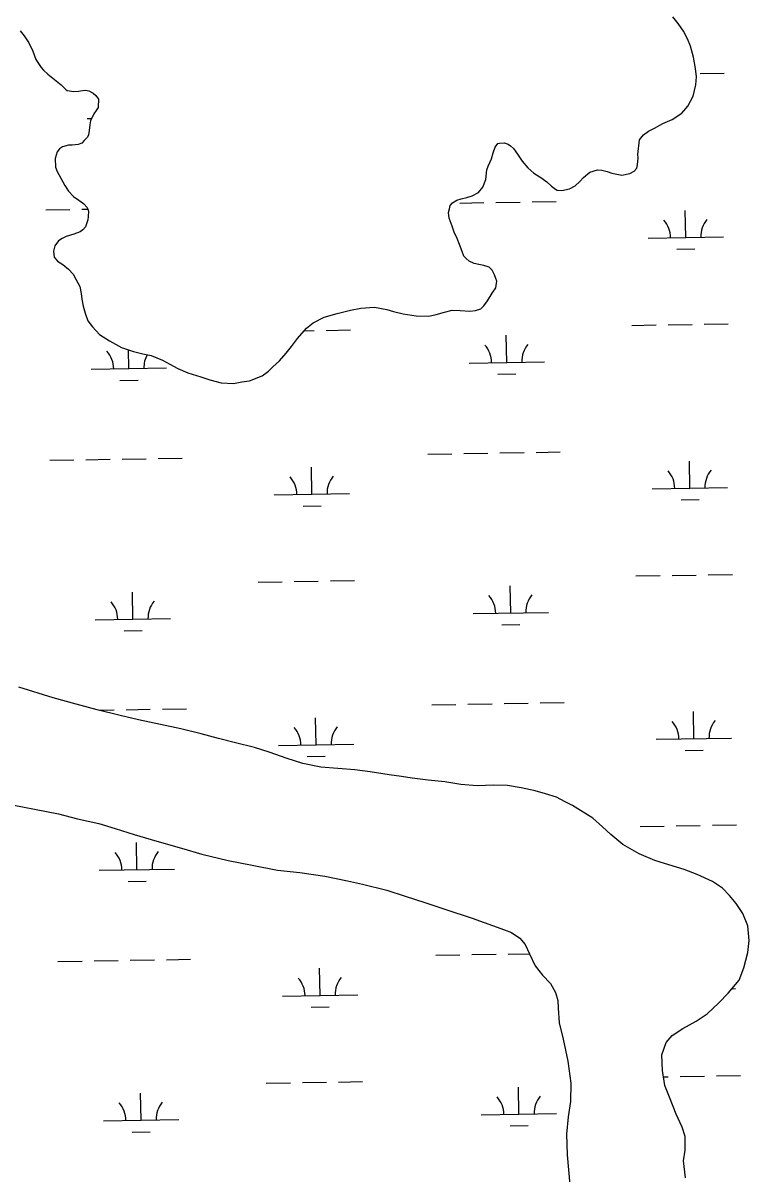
# Model space of a CAD drawing. Extents: x 3855477 to 3893699, y 299188 to 325115.
# Drawn here: x 3877630 to 3878594, y 320408 to 321936 of the extents above; entities that cross this region are included whole.
import ezdxf

# ---------------------------------------------------------------- set-up
doc = ezdxf.new("R2010")
doc.units = 0
doc.layers.add('V-TOPO-SHOR', color=7, linetype='Continuous')
doc.layers.add('V-WETL-SWMP', color=7, linetype='Continuous')

msp = doc.modelspace()

# ---------------------------------------------------------------- linework, layer by layer
at = {"layer": 'V-TOPO-SHOR'}
for points in [[(3878235.7, 321615.5), (3878229.7, 321616.6), (3878222.8, 321619.7), (3878218.8, 321623.2), (3878216, 321626.4), (3878213.5, 321632.8), (3878210.1, 321641.9), (3878206.8, 321649.9), (3878203.1, 321658.2), (3878200.2, 321666.2), (3878196.5, 321676.9), (3878195.6, 321684.5), (3878196.7, 321689.3), (3878197.8, 321693.7), (3878200.6, 321697.4), (3878206.5, 321700.6), (3878212.1, 321702.7), (3878219.7, 321704.4), (3878226.9, 321706.5), (3878235.2, 321711), (3878241.1, 321717.9), (3878244.9, 321728.4), (3878246.4, 321741.2), (3878247.9, 321746), (3878252.6, 321755.7), (3878254.9, 321763.7), (3878257.6, 321771.3), (3878261.1, 321776.2), (3878263.1, 321776.6), (3878269.5, 321776.7), (3878274.7, 321775.2), (3878277.9, 321772.8), (3878281.6, 321769.2), (3878286.9, 321761.7), (3878293.4, 321752.6), (3878300.7, 321743.9), (3878308.8, 321736.8), (3878318.1, 321731), (3878326.2, 321725.1), (3878332.2, 321719.6), (3878337.5, 321715.6), (3878339.9, 321714.1), (3878345.9, 321713.8), (3878356.3, 321715.9), (3878363.8, 321720), (3878369.7, 321725.7), (3878374.5, 321730.9), (3878383.2, 321737.9), (3878393.5, 321741.2), (3878399.1, 321740.5), (3878406.3, 321739), (3878412.4, 321736.7), (3878418.8, 321735.1), (3878425.6, 321734), (3878436.4, 321736.2), (3878441.9, 321739.1), (3878445.5, 321743.1), (3878446.2, 321747.5), (3878447.3, 321757.1), (3878446.8, 321761.5), (3878448.9, 321780.7), (3878454.5, 321787.6), (3878460.8, 321792.5), (3878469.1, 321796.2), (3878480.2, 321802.4), (3878492.6, 321807.7), (3878505.2, 321816.3), (3878513.1, 321825.6), (3878520.5, 321838.9), (3878523.9, 321853.7), (3878524.6, 321864.5), (3878523.6, 321875.7), (3878520.6, 321890.5), (3878516.8, 321905.2), (3878512.7, 321914.8), (3878507.7, 321925.1), (3878500.4, 321935.4), (3878493.5, 321944.1)], [(3877626.5, 321925.8), (3877631.8, 321919.1), (3877637.9, 321909.6), (3877643.3, 321898.8), (3877647.4, 321887.7), (3877654.3, 321877), (3877657.6, 321873.5), (3877663.3, 321867.9), (3877681.1, 321853.8), (3877686.7, 321848.3), (3877689.2, 321846.3), (3877698, 321845.2), (3877704, 321845.7), (3877709.5, 321846.6), (3877713.5, 321847), (3877717.9, 321845.9), (3877723.6, 321842.8), (3877727.2, 321839.6), (3877730.5, 321834.9), (3877730.2, 321824.5), (3877730.2, 321823.7), (3877727.5, 321820), (3877724.4, 321815.2), (3877720.1, 321806.3), (3877719, 321800.7), (3877718.3, 321793.5)], [(3877718.3, 321793.5), (3877717.5, 321787.5), (3877716, 321784.3), (3877711.6, 321780.2), (3877708.5, 321776.6), (3877703.7, 321774.5), (3877695.7, 321774), (3877690.9, 321774), (3877683, 321771.4), (3877679, 321769), (3877675.9, 321765), (3877673.2, 321756.1), (3877673.4, 321744.5), (3877675.8, 321739), (3877680.7, 321730.2), (3877686.1, 321720.3), (3877691, 321712.8), (3877697.5, 321705.7), (3877704.7, 321701), (3877710.8, 321696.3), (3877715.7, 321691.1), (3877717.3, 321686), (3877717, 321679.1), (3877716.3, 321674.7), (3877713.2, 321665.5), (3877709.7, 321661.5), (3877706.1, 321658.6), (3877697.8, 321655.7), (3877687.8, 321652.4), (3877682.6, 321649.9), (3877677.5, 321647), (3877672.8, 321640.2), (3877670.9, 321633.3), (3877671.8, 321625), (3877676.3, 321619.8), (3877683.1, 321615.5), (3877690.8, 321609.2), (3877696.9, 321602.5), (3877700.6, 321595.8), (3877705.9, 321586.2), (3877707.6, 321576.7), (3877708.5, 321569.5), (3877710.3, 321559.9), (3877712.8, 321550.7), (3877716.5, 321540.4), (3877722.6, 321532.5), (3877732, 321522.6), (3877745.3, 321514), (3877761, 321505), (3877777.1, 321500), (3877789.5, 321497), (3877800.7, 321494.4), (3877815.6, 321488.6), (3877825.3, 321483.1), (3877836.2, 321477.3), (3877849.4, 321471.8), (3877866.7, 321466.1), (3877878.3, 321462.2), (3877893.6, 321458.5), (3877910, 321457.5), (3877920.8, 321459.6), (3877931.1, 321461), (3877947.8, 321467.6), (3877956.2, 321473.7), (3877962.1, 321479.4), (3877971.2, 321487.5), (3877979.8, 321497.6), (3877986.9, 321506.5), (3877995.1, 321517), (3878006.9, 321530.8), (3878015.6, 321538.1), (3878030.3, 321545.5), (3878047.5, 321550.5), (3878065.4, 321554.8), (3878079, 321557.4), (3878097.3, 321558.8), (3878113.4, 321555.8), (3878122.6, 321553.2), (3878135.4, 321549.7), (3878152.7, 321547.2), (3878169.1, 321547), (3878179, 321549.1), (3878190.2, 321552.1), (3878200.5, 321554.6), (3878210.9, 321554.4), (3878223.8, 321553.3), (3878231.3, 321554.2), (3878238.5, 321556.7), (3878242.4, 321560.4), (3878247.2, 321567.3), (3878253.4, 321577.3), (3878258.1, 321584.6), (3878259.2, 321590.6), (3878259.6, 321593.4), (3878258.3, 321597), (3878256.7, 321601.8), (3878253.4, 321607.7), (3878249.3, 321611.7), (3878242.5, 321614), (3878235.7, 321615.5)], [(3877701, 321031.6), (3877670.5, 321040.2), (3877624.9, 321054.2)], [(3878510, 320402.9), (3878507.3, 320425.4), (3878509.5, 320439.6), (3878509.6, 320457.8), (3878505.5, 320470.3), (3878497.8, 320487.6), (3878488.8, 320510), (3878482.6, 320525.7), (3878479.6, 320545.4), (3878478.5, 320566.3), (3878484.6, 320582.5), (3878492.4, 320592.1), (3878506.5, 320601), (3878524.5, 320611.1), (3878539, 320620.8), (3878554.5, 320635.2), (3878567, 320648), (3878581.4, 320665.5), (3878587.8, 320681.8), (3878593.1, 320702), (3878594.5, 320717.8), (3878593, 320737.5), (3878586.5, 320754), (3878577.6, 320767.3), (3878568.4, 320777.8), (3878559.2, 320787.6), (3878546, 320796.5), (3878525.8, 320805.7), (3878508.3, 320812.1), (3878488.1, 320818.6), (3878469.5, 320824.2), (3878448.8, 320833), (3878427, 320845.4), (3878411, 320858.6), (3878399.8, 320869.1), (3878387, 320880.3), (3878360.3, 320897.3), (3878350.4, 320902.3), (3878338.9, 320908.1), (3878324.2, 320912.6), (3878310.3, 320916.8), (3878291.7, 320920.5), (3878273.6, 320923.8), (3878255.8, 320924.3), (3878233.3, 320923.2), (3878211.6, 320924.9), (3878190.6, 320928.6), (3878168.5, 320931), (3878147.1, 320933.5), (3878132.9, 320935.7), (3878116.7, 320937.8), (3878091.4, 320941.8), (3878071.2, 320944.7), (3878048.3, 320946.3), (3878025.8, 320948), (3878002, 320952.8), (3877981, 320959.6), (3877957.2, 320968), (3877937.8, 320974.4), (3877912.5, 320980.4), (3877889.9, 320986), (3877866.9, 320992.4), (3877840, 320999.1), (3877813.1, 321004.7), (3877783.8, 321011), (3877759.6, 321016.6), (3877728.7, 321024.4), (3877701, 321031.6)], [(3877600.2, 320901.2), (3877677.4, 320886.1), (3877702.8, 320879.7), (3877730.9, 320873.4), (3877752.7, 320866.6), (3877778.1, 320858.6), (3877808.2, 320850), (3877840.7, 320840.5), (3877868, 320832.6), (3877902.9, 320824), (3877934.9, 320817.8), (3877968.2, 320811.5), (3877998.2, 320808.4), (3878031.1, 320803.3), (3878061.1, 320797), (3878081.3, 320792.9), (3878113.4, 320784.7), (3878138, 320776.7), (3878163.8, 320768.4), (3878190.7, 320759.7), (3878226.8, 320747.5), (3878269.7, 320732), (3878279.2, 320728.5), (3878290, 320721.2), (3878297.2, 320712.6), (3878302.9, 320700.4), (3878310.6, 320684.4), (3878320.2, 320671.9), (3878331, 320660.9), (3878337.5, 320648.8), (3878340.4, 320638.2), (3878341, 320628.3), (3878342.4, 320608.6), (3878347.8, 320587), (3878353.8, 320557.8), (3878357.7, 320528.7), (3878357.3, 320504.2), (3878354.4, 320484), (3878352.3, 320461.1), (3878353.1, 320433.5), (3878356.4, 320393.7)]]:
    msp.add_lwpolyline(points, dxfattribs=at)
at = {"layer": 'V-WETL-SWMP'}
for p, q in [((3878529.5, 321868.8), (3878561.5, 321869.3)), ((3877715.4, 321809.1), (3877721.5, 321809.2)), ((3877660.5, 321688.1), (3877692.5, 321688.6)), ((3877708.5, 321688.9), (3877716.4, 321689)), ((3878210.4, 321697), (3878242.4, 321697.6)), ((3878258.4, 321697.8), (3878290.4, 321698.3)), ((3878306.4, 321698.6), (3878338.4, 321699.1)), ((3878510.5, 321651.2), (3878509.9, 321687.2)), ((3878460.5, 321650.4), (3878560.5, 321652)), ((3878498.7, 321635.6), (3878522.7, 321636)), ((3878439, 321534.6), (3878471, 321535.1)), ((3878487, 321535.4), (3878519, 321535.9)), ((3878535, 321536.1), (3878566.9, 321536.7)), ((3878004.1, 321527.5), (3878017.1, 321527.7)), ((3878033.1, 321528), (3878065.1, 321528.5)), ((3878272.7, 321485.4), (3878272.1, 321521.4)), ((3877770.8, 321477.3), (3877770.4, 321502.1)), ((3877720.8, 321476.4), (3877820.8, 321478.1)), ((3878222.7, 321484.6), (3878322.7, 321486.2)), ((3877759.1, 321461.6), (3877783.1, 321462)), ((3878260.9, 321469.8), (3878284.9, 321470.2)), ((3878311.8, 321366), (3878343.8, 321366.5)), ((3877666, 321355.5), (3877698, 321356)), ((3877714, 321356.2), (3877746, 321356.8)), ((3877762, 321357), (3877793.9, 321357.5)), ((3877809.9, 321357.8), (3877841.9, 321358.3)), ((3878167.8, 321363.6), (3878199.8, 321364.2)), ((3878215.8, 321364.4), (3878247.8, 321364.9)), ((3878263.8, 321365.2), (3878295.8, 321365.7)), ((3878515.9, 321318.6), (3878515.3, 321354.5)), ((3878014.1, 321310.4), (3878013.5, 321346.4)), ((3877964.1, 321309.6), (3878064.1, 321311.2)), ((3878465.9, 321317.7), (3878565.9, 321319.4)), ((3878002.3, 321294.8), (3878026.3, 321295.1)), ((3878504.2, 321302.9), (3878528.2, 321303.3)), ((3878444.4, 321201.9), (3878476.4, 321202.5)), ((3878492.4, 321202.7), (3878524.4, 321203.2)), ((3878540.4, 321203.5), (3878572.4, 321204)), ((3877942.5, 321193.8), (3877974.5, 321194.3)), ((3877990.5, 321194.5), (3878022.5, 321195.1)), ((3878038.5, 321195.3), (3878070.5, 321195.8)), ((3878278.1, 321152.8), (3878277.5, 321188.8)), ((3877776.3, 321144.6), (3877775.7, 321180.6)), ((3878228.1, 321152), (3878328.1, 321153.6)), ((3877726.3, 321143.8), (3877826.3, 321145.4)), ((3878266.4, 321137.2), (3878290.3, 321137.6)), ((3877764.5, 321129), (3877788.5, 321129.4)), ((3878173.2, 321031), (3878205.2, 321031.5)), ((3878221.2, 321031.8), (3878253.2, 321032.3)), ((3878269.2, 321032.6), (3878301.2, 321033.1)), ((3878317.2, 321033.3), (3878349.2, 321033.9)), ((3877731.3, 321023.8), (3877751.4, 321024.1)), ((3877767.4, 321024.4), (3877799.4, 321024.9)), ((3877815.4, 321025.2), (3877847.4, 321025.7)), ((3878521.3, 320985.9), (3878520.7, 321021.9)), ((3878019.5, 320977.7), (3878018.9, 321013.7)), ((3878471.3, 320985.1), (3878571.3, 320986.7)), ((3877969.5, 320976.9), (3878069.5, 320978.6)), ((3878509.6, 320970.3), (3878533.6, 320970.7)), ((3878007.7, 320962.1), (3878031.7, 320962.5)), ((3878449.8, 320869.3), (3878481.8, 320869.8)), ((3878497.8, 320870.1), (3878529.8, 320870.6)), ((3878545.8, 320870.9), (3878577.8, 320871.4)), ((3877781.7, 320812), (3877781.1, 320848)), ((3877731.7, 320811.2), (3877831.7, 320812.8)), ((3877769.9, 320796.4), (3877793.9, 320796.8)), ((3878178.6, 320698.4), (3878210.6, 320698.9)), ((3878226.6, 320699.2), (3878258.6, 320699.7)), ((3878274.6, 320699.9), (3878302.9, 320700.4)), ((3877676.8, 320690.2), (3877708.8, 320690.7)), ((3877724.8, 320691), (3877756.8, 320691.5)), ((3877772.8, 320691.8), (3877804.8, 320692.3)), ((3877820.8, 320692.5), (3877852.8, 320693.1)), ((3878024.9, 320645.1), (3878024.3, 320681.1)), ((3878571.9, 320654), (3878576.7, 320654.1)), ((3877974.9, 320644.3), (3878074.9, 320645.9)), ((3878013.2, 320629.5), (3878037.1, 320629.9)), ((3877953.4, 320528.5), (3877985.4, 320529)), ((3878001.4, 320529.3), (3878033.4, 320529.8)), ((3878049.4, 320530.1), (3878081.4, 320530.6)), ((3878480.9, 320537.1), (3878487.2, 320537.2)), ((3878503.2, 320537.5), (3878535.2, 320538)), ((3878551.2, 320538.2), (3878583.2, 320538.8)), ((3877787.1, 320479.4), (3877786.5, 320515.4)), ((3878288.9, 320487.5), (3878288.4, 320523.5)), ((3877737.1, 320478.5), (3877837.1, 320480.2)), ((3878238.9, 320486.7), (3878338.9, 320488.3)), ((3878277.2, 320471.9), (3878301.2, 320472.3)), ((3877775.3, 320463.7), (3877799.3, 320464.1))]:
    msp.add_line(p, q, dxfattribs=at)
for points in [[(3878229.7, 321616.6), (3878222.8, 321619.7), (3878218.8, 321623.2), (3878216, 321626.4), (3878213.5, 321632.8), (3878210.1, 321641.9), (3878206.8, 321649.9), (3878203.1, 321658.2), (3878200.2, 321666.2), (3878196.5, 321676.9), (3878195.6, 321684.5), (3878196.7, 321689.3), (3878197.8, 321693.7), (3878200.6, 321697.4), (3878206.5, 321700.6), (3878212.1, 321702.7), (3878219.7, 321704.4), (3878226.9, 321706.5), (3878235.2, 321711), (3878241.1, 321717.9), (3878244.9, 321728.4), (3878246.4, 321741.2), (3878247.9, 321746), (3878252.6, 321755.7), (3878254.9, 321763.7), (3878257.6, 321771.3), (3878261.1, 321776.2), (3878263.1, 321776.6), (3878269.5, 321776.7), (3878274.7, 321775.2), (3878277.9, 321772.8), (3878281.6, 321769.2), (3878286.9, 321761.7), (3878293.4, 321752.6), (3878300.7, 321743.9), (3878308.8, 321736.8), (3878318.1, 321731), (3878326.2, 321725.1), (3878332.2, 321719.6), (3878337.5, 321715.6), (3878339.9, 321714.1), (3878345.9, 321713.8), (3878356.3, 321715.9), (3878363.8, 321720), (3878369.7, 321725.7), (3878374.5, 321730.9), (3878383.2, 321737.9), (3878393.5, 321741.2), (3878399.1, 321740.5), (3878406.3, 321739), (3878412.4, 321736.7), (3878418.8, 321735.1), (3878425.6, 321734), (3878436.4, 321736.2), (3878441.9, 321739.1), (3878445.5, 321743.1), (3878446.2, 321747.5), (3878447.3, 321757.1), (3878446.8, 321761.5), (3878448.9, 321780.7), (3878454.4, 321787.6), (3878460.8, 321792.5), (3878469.1, 321796.2), (3878480.2, 321802.4), (3878492.6, 321807.7), (3878505.2, 321816.3), (3878513.1, 321825.6), (3878520.5, 321838.9), (3878523.9, 321853.7), (3878524.6, 321864.5), (3878523.6, 321875.7), (3878520.6, 321890.5), (3878516.8, 321905.2), (3878512.7, 321914.8), (3878507.7, 321925.1), (3878500.4, 321935.4), (3878493.5, 321944.1)], [(3877626.5, 321925.8), (3877631.8, 321919.1), (3877637.9, 321909.6), (3877643.3, 321898.8), (3877647.4, 321887.7), (3877654.3, 321877), (3877657.6, 321873.5), (3877663.3, 321867.9), (3877681.1, 321853.8), (3877686.7, 321848.3), (3877689.2, 321846.3), (3877698, 321845.2), (3877704, 321845.7), (3877709.5, 321846.6), (3877713.5, 321847), (3877717.9, 321845.9), (3877723.6, 321842.8), (3877727.2, 321839.6), (3877730.5, 321834.9)], [(3877730.5, 321834.9), (3877730.2, 321824.5), (3877730.2, 321823.7), (3877727.5, 321820), (3877724.4, 321815.2), (3877720.1, 321806.3), (3877719, 321800.7), (3877718.3, 321793.5)], [(3877718.3, 321793.5), (3877717.5, 321787.5), (3877716, 321784.3), (3877711.6, 321780.2), (3877708.5, 321776.6), (3877703.7, 321774.5), (3877695.7, 321774), (3877690.9, 321774), (3877683, 321771.4), (3877679, 321769), (3877675.9, 321765), (3877673.2, 321756.1), (3877673.4, 321744.5), (3877675.8, 321739), (3877680.7, 321730.2), (3877686.1, 321720.3), (3877691, 321712.8), (3877697.5, 321705.7), (3877704.7, 321701), (3877710.8, 321696.3), (3877715.7, 321691.1), (3877717.3, 321686), (3877717, 321679.1), (3877716.3, 321674.7), (3877713.2, 321665.5), (3877709.7, 321661.5), (3877706.1, 321658.6), (3877697.8, 321655.7), (3877687.8, 321652.4), (3877682.6, 321649.9), (3877677.5, 321647), (3877672.8, 321640.2), (3877670.9, 321633.3), (3877671.8, 321625), (3877676.3, 321619.8), (3877683.1, 321615.5), (3877690.8, 321609.2), (3877696.9, 321602.5), (3877700.6, 321595.8), (3877705.9, 321586.2), (3877707.6, 321576.7), (3877708.5, 321569.5), (3877710.3, 321559.9), (3877712.8, 321550.7), (3877716.5, 321540.4), (3877722.6, 321532.5), (3877732, 321522.6), (3877745.3, 321514), (3877761, 321505), (3877777.1, 321500), (3877789.5, 321497), (3877800.7, 321494.4), (3877815.6, 321488.6), (3877825.3, 321483.1), (3877836.2, 321477.3), (3877849.4, 321471.8), (3877866.7, 321466.1), (3877878.3, 321462.2), (3877893.6, 321458.5), (3877910, 321457.5), (3877920.8, 321459.6), (3877931.1, 321461), (3877947.8, 321467.6), (3877956.2, 321473.7), (3877962.1, 321479.4), (3877971.2, 321487.5), (3877979.8, 321497.6), (3877986.9, 321506.5), (3877995.1, 321517), (3878006.9, 321530.8), (3878015.6, 321538.1), (3878030.3, 321545.5), (3878047.5, 321550.5), (3878065.4, 321554.8), (3878079, 321557.4), (3878097.3, 321558.8), (3878113.4, 321555.8), (3878122.6, 321553.2), (3878135.4, 321549.7), (3878152.7, 321547.2), (3878169.1, 321547), (3878179, 321549.1), (3878190.2, 321552.1), (3878200.5, 321554.6), (3878210.9, 321554.4), (3878223.8, 321553.3), (3878231.3, 321554.2), (3878238.5, 321556.7), (3878242.4, 321560.4), (3878247.2, 321567.3), (3878253.4, 321577.3), (3878258.1, 321584.6), (3878259.2, 321590.6), (3878259.6, 321593.4), (3878258.3, 321597), (3878256.7, 321601.8), (3878253.4, 321607.7), (3878249.3, 321611.7), (3878242.5, 321614), (3878235.7, 321615.5), (3878229.7, 321616.6)], [(3878002, 320952.8), (3877981, 320959.6), (3877957.2, 320968), (3877937.8, 320974.4), (3877912.5, 320980.4), (3877889.9, 320986), (3877866.9, 320992.4), (3877840, 320999.1), (3877813.1, 321004.7), (3877783.8, 321011), (3877759.6, 321016.6), (3877728.7, 321024.4), (3877701, 321031.6), (3877670.5, 321040.2), (3877624.9, 321054.2)], [(3878510, 320402.9), (3878507.3, 320425.4), (3878509.5, 320439.6), (3878509.6, 320457.8), (3878505.5, 320470.3), (3878497.8, 320487.6), (3878488.8, 320510), (3878482.6, 320525.7), (3878479.6, 320545.4), (3878478.5, 320566.3), (3878484.6, 320582.5), (3878492.4, 320592.1), (3878506.5, 320601), (3878524.5, 320611.1), (3878539, 320620.8), (3878554.5, 320635.2), (3878567, 320648), (3878581.4, 320665.5), (3878587.8, 320681.8), (3878593.1, 320702), (3878594.5, 320717.8), (3878593, 320737.5), (3878586.5, 320754), (3878577.6, 320767.3), (3878568.4, 320777.8), (3878559.2, 320787.6), (3878546, 320796.5), (3878525.8, 320805.7), (3878508.3, 320812.1), (3878488.1, 320818.6), (3878469.5, 320824.2), (3878448.8, 320833), (3878427, 320845.4), (3878411, 320858.6), (3878399.8, 320869.1), (3878387, 320880.3), (3878360.3, 320897.3), (3878350.4, 320902.3), (3878338.9, 320908.1), (3878324.2, 320912.6), (3878310.3, 320916.8), (3878291.7, 320920.5), (3878273.6, 320923.8), (3878255.8, 320924.3), (3878233.3, 320923.2), (3878211.6, 320924.9), (3878190.6, 320928.6), (3878168.5, 320931), (3878147.1, 320933.5), (3878132.9, 320935.7), (3878116.7, 320937.8), (3878091.4, 320941.8), (3878071.2, 320944.7), (3878048.3, 320946.3), (3878025.8, 320948), (3878002, 320952.8)], [(3877600.2, 320901.2), (3877677.4, 320886.1), (3877702.8, 320879.7), (3877730.9, 320873.4), (3877752.7, 320866.6), (3877778.1, 320858.6), (3877808.2, 320850), (3877840.7, 320840.5), (3877868, 320832.6), (3877902.9, 320824), (3877934.9, 320817.8), (3877968.2, 320811.5), (3877998.2, 320808.4), (3878031.1, 320803.3), (3878061.1, 320797), (3878081.3, 320792.9), (3878113.4, 320784.7), (3878138, 320776.7), (3878163.8, 320768.4), (3878190.7, 320759.7), (3878226.8, 320747.5), (3878269.7, 320732), (3878279.2, 320728.5), (3878290, 320721.2), (3878297.2, 320712.6), (3878302.9, 320700.4), (3878310.6, 320684.4), (3878320.2, 320671.9), (3878331, 320660.9), (3878337.5, 320648.8), (3878340.4, 320638.2), (3878341, 320628.3), (3878342.4, 320608.6), (3878347.8, 320587), (3878353.8, 320557.8), (3878357.7, 320528.7), (3878357.3, 320504.2), (3878354.4, 320484), (3878352.3, 320461.1), (3878353.1, 320433.5), (3878356.4, 320393.7)]]:
    msp.add_lwpolyline(points, dxfattribs=at)
for centre, start, end in [((3878455.2, 321650.8), 0.1615, 41.7052), ((3878565.7, 321652.6), 140.1615, 181.7052), ((3878217.4, 321485), 0.1615, 41.7052), ((3878327.9, 321486.8), 140.1615, 181.7052), ((3877715.6, 321476.8), 0.1615, 41.7052), ((3877826.1, 321478.6), 151.0793, 181.7052), ((3878460.7, 321318.1), 0.1615, 41.7052), ((3878571.1, 321319.9), 140.1615, 181.7052), ((3877958.8, 321310), 0.1615, 41.7052), ((3878069.3, 321311.8), 140.1615, 181.7052), ((3877721, 321144.2), 0.1615, 41.7052), ((3877831.5, 321146), 140.1615, 181.7052), ((3878222.9, 321152.4), 0.1615, 41.7052), ((3878333.3, 321154.2), 140.1615, 181.7052), ((3877964.2, 320977.3), 0.1615, 41.7052), ((3878074.7, 320979.1), 140.1615, 181.7052), ((3878466.1, 320985.5), 0.1615, 41.7052), ((3878576.5, 320987.3), 140.1615, 181.7052), ((3877726.4, 320811.6), 0.1615, 41.7052), ((3877836.9, 320813.4), 140.1615, 181.7052), ((3877969.7, 320644.7), 0.1615, 41.7052), ((3878080.1, 320646.5), 140.1615, 181.7052), ((3878233.7, 320487.1), 0.1615, 41.7052), ((3878344.2, 320488.9), 140.1615, 181.7052), ((3877731.9, 320478.9), 0.1615, 41.7052), ((3877842.3, 320480.7), 140.1615, 181.7052)]:
    msp.add_arc(centre, 35.2, start, end, dxfattribs=at)

doc.saveas('drawing.dxf')
